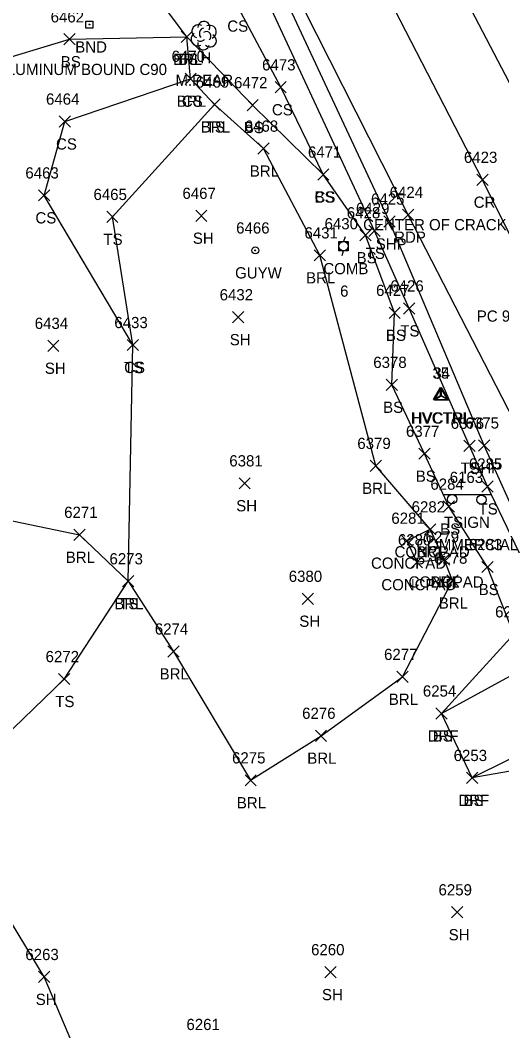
# Model space of a CAD drawing. Extents: x 1439173 to 1457902, y 641926 to 659889.
# Drawn here: x 1448877.7 to 1448963.4, y 643435.5 to 643615.4 of the extents above; entities that cross this region are included whole.
import ezdxf

# ---------------------------------------------------------------- set-up
doc = ezdxf.new("R2010")
doc.units = 0
for name, color, linetype in [('C_A', 7, 'Continuous'), ('C_C', 7, 'Continuous'), ('C_I', 7, 'Continuous'), ('CPSM', 7, 'Continuous'), ('L_A', 7, 'Continuous'), ('L_C', 7, 'Continuous'), ('L_I', 7, 'Continuous'), ('L_TIC', 7, 'Continuous'), ('LABL', 7, 'Continuous'), ('LELB', 7, 'Continuous'), ('Level 18', 7, 'Continuous'), ('LS', 7, 'Continuous'), ('LSOGP', 7, 'Continuous'), ('LTD', 7, 'Continuous'), ('M_A', 7, 'Continuous'), ('M_C', 7, 'Continuous'), ('P_A', 7, 'Continuous'), ('P_C', 7, 'Continuous'), ('P_I', 7, 'Continuous'), ('P_TIC', 7, 'Continuous'), ('PET', 7, 'Continuous'), ('PRC', 7, 'Continuous'), ('PSP', 7, 'Continuous'), ('R_A', 7, 'Continuous'), ('R_I', 7, 'Continuous'), ('R_TIC', 7, 'Continuous'), ('RDF', 7, 'Continuous'), ('S_A', 7, 'Continuous'), ('S_C', 7, 'Continuous'), ('S_I', 7, 'Continuous'), ('SSGN', 7, 'Continuous'), ('U_A', 7, 'Continuous'), ('U_C', 7, 'Continuous'), ('U_I', 7, 'Continuous'), ('UP', 7, 'Continuous'), ('UPGW', 7, 'Continuous')]:
    doc.layers.add(name, color=color, linetype=linetype)

msp = doc.modelspace()

# ---------------------------------------------------------------- linework, layer by layer
at = {"layer": 'CPSM'}
for p, q in [((1448951.3, 643547.89), (1448952.55, 643550.05)), ((1448951.3, 643547.89), (1448952.55, 643550.05)), ((1448951.3, 643547.89), (1448952.55, 643550.05)), ((1448951.3, 643547.89), (1448952.55, 643550.05)), ((1448951.45, 643547.86), (1448952.7, 643550.03)), ((1448951.45, 643547.86), (1448952.7, 643550.03)), ((1448951.45, 643547.86), (1448952.7, 643550.03)), ((1448953.8, 643547.89), (1448952.55, 643550.05)), ((1448952.55, 643548.61), (1448952.55, 643550.05)), ((1448953.8, 643547.89), (1448952.55, 643550.05)), ((1448952.55, 643548.61), (1448952.55, 643550.05)), ((1448953.8, 643547.89), (1448952.55, 643550.05)), ((1448952.55, 643548.61), (1448952.55, 643550.05)), ((1448953.8, 643547.89), (1448952.55, 643550.05)), ((1448952.55, 643548.61), (1448952.55, 643550.05)), ((1448953.95, 643547.86), (1448952.7, 643550.03)), ((1448952.7, 643548.59), (1448952.7, 643550.03)), ((1448953.95, 643547.86), (1448952.7, 643550.03)), ((1448952.7, 643548.59), (1448952.7, 643550.03)), ((1448953.95, 643547.86), (1448952.7, 643550.03)), ((1448952.7, 643548.59), (1448952.7, 643550.03)), ((1448951.3, 643547.89), (1448952.55, 643548.61)), ((1448951.3, 643547.89), (1448952.55, 643548.61)), ((1448951.3, 643547.89), (1448952.55, 643548.61)), ((1448951.3, 643547.89), (1448952.55, 643548.61)), ((1448951.45, 643547.86), (1448952.7, 643548.59)), ((1448951.45, 643547.86), (1448952.7, 643548.59)), ((1448951.45, 643547.86), (1448952.7, 643548.59)), ((1448952.55, 643548.61), (1448952.55, 643548.61)), ((1448952.55, 643548.61), (1448953.8, 643547.89)), ((1448952.55, 643548.61), (1448952.55, 643548.61)), ((1448952.55, 643548.61), (1448953.8, 643547.89)), ((1448952.55, 643548.61), (1448952.55, 643548.61)), ((1448952.55, 643548.61), (1448953.8, 643547.89)), ((1448952.55, 643548.61), (1448952.55, 643548.61)), ((1448952.55, 643548.61), (1448953.8, 643547.89)), ((1448952.7, 643548.59), (1448952.7, 643548.59)), ((1448952.7, 643548.59), (1448953.95, 643547.86)), ((1448952.7, 643548.59), (1448952.7, 643548.59)), ((1448952.7, 643548.59), (1448953.95, 643547.86)), ((1448952.7, 643548.59), (1448952.7, 643548.59)), ((1448952.7, 643548.59), (1448953.95, 643547.86)), ((1448951.3, 643547.89), (1448953.8, 643547.89)), ((1448951.3, 643547.89), (1448953.8, 643547.89)), ((1448951.3, 643547.89), (1448953.8, 643547.89)), ((1448951.3, 643547.89), (1448953.8, 643547.89)), ((1448951.45, 643547.86), (1448953.95, 643547.86)), ((1448951.45, 643547.86), (1448953.95, 643547.86)), ((1448951.45, 643547.86), (1448953.95, 643547.86))]:
    msp.add_line(p, q, dxfattribs=at)
at = {"layer": 'L_TIC'}
for points in [[(1448885.47, 643611.05), (1448887.47, 643613.05)], [(1448887.47, 643611.05), (1448885.47, 643613.05)], [(1448906.35, 643611.49), (1448908.35, 643613.49)], [(1448908.35, 643611.49), (1448906.35, 643613.49)], [(1448906.35, 643611.49), (1448908.35, 643613.49)], [(1448908.35, 643611.49), (1448906.35, 643613.49)], [(1448906.35, 643611.49), (1448908.35, 643613.49)], [(1448908.35, 643611.49), (1448906.35, 643613.49)], [(1448907.04, 643604.02), (1448909.04, 643606.02)], [(1448909.04, 643604.02), (1448907.04, 643606.02)], [(1448907.04, 643604.02), (1448909.04, 643606.02)], [(1448909.04, 643604.02), (1448907.04, 643606.02)], [(1448923.07, 643602.5), (1448925.07, 643604.5)], [(1448925.07, 643602.5), (1448923.07, 643604.5)], [(1448911.31, 643599.43), (1448913.31, 643601.43)], [(1448913.31, 643599.43), (1448911.31, 643601.43)], [(1448911.31, 643599.43), (1448913.31, 643601.43)], [(1448913.31, 643599.43), (1448911.31, 643601.43)], [(1448918.07, 643599.33), (1448920.07, 643601.33)], [(1448920.07, 643599.33), (1448918.07, 643601.33)], [(1448884.63, 643596.4), (1448886.63, 643598.4)], [(1448886.63, 643596.4), (1448884.63, 643598.4)], [(1448920.02, 643591.58), (1448922.02, 643593.58)], [(1448922.02, 643591.58), (1448920.02, 643593.58)], [(1448930.66, 643586.96), (1448932.66, 643588.96)], [(1448932.66, 643586.96), (1448930.66, 643588.96)], [(1448930.66, 643586.96), (1448932.66, 643588.96)], [(1448932.66, 643586.96), (1448930.66, 643588.96)], [(1448880.96, 643583.25), (1448882.96, 643585.25)], [(1448882.96, 643583.25), (1448880.96, 643585.25)], [(1448893.1, 643579.42), (1448895.1, 643581.42)], [(1448895.1, 643579.42), (1448893.1, 643581.42)], [(1448908.94, 643579.62), (1448910.94, 643581.62)], [(1448910.94, 643579.62), (1448908.94, 643581.62)], [(1448939.79, 643576.93), (1448941.79, 643578.93)], [(1448941.79, 643576.93), (1448939.79, 643578.93)], [(1448938.15, 643576.15), (1448940.15, 643578.15)], [(1448940.15, 643576.15), (1448938.15, 643578.15)], [(1448930.04, 643572.57), (1448932.04, 643574.57)], [(1448932.04, 643572.57), (1448930.04, 643574.57)], [(1448943.36, 643562.33), (1448945.36, 643564.33)], [(1448945.36, 643562.33), (1448943.36, 643564.33)], [(1448945.95, 643563.12), (1448947.95, 643565.12)], [(1448947.95, 643563.12), (1448945.95, 643565.12)], [(1448915.51, 643561.55), (1448917.51, 643563.55)], [(1448917.51, 643561.55), (1448915.51, 643563.55)], [(1448882.59, 643556.46), (1448884.59, 643558.46)], [(1448884.59, 643556.46), (1448882.59, 643558.46)], [(1448896.76, 643556.6), (1448898.76, 643558.6)], [(1448898.76, 643556.6), (1448896.76, 643558.6)], [(1448896.76, 643556.6), (1448898.76, 643558.6)], [(1448898.76, 643556.6), (1448896.76, 643558.6)], [(1448942.86, 643549.51), (1448944.86, 643551.51)], [(1448944.86, 643549.51), (1448942.86, 643551.51)], [(1448948.68, 643537.24), (1448950.68, 643539.24)], [(1448950.68, 643537.24), (1448948.68, 643539.24)], [(1448956.69, 643538.66), (1448958.69, 643540.66)], [(1448958.69, 643538.66), (1448956.69, 643540.66)], [(1448940.02, 643535.08), (1448942.02, 643537.08)], [(1448942.02, 643535.08), (1448940.02, 643537.08)], [(1448916.66, 643531.97), (1448918.66, 643533.97)], [(1448918.66, 643531.97), (1448916.66, 643533.97)], [(1448959.88, 643531.41), (1448961.88, 643533.41)], [(1448961.88, 643531.41), (1448959.88, 643533.41)], [(1448953.02, 643527.82), (1448955.02, 643529.82)], [(1448955.02, 643527.82), (1448953.02, 643529.82)], [(1448887.26, 643522.8), (1448889.26, 643524.8)], [(1448889.26, 643522.8), (1448887.26, 643524.8)], [(1448949.69, 643523.77), (1448951.69, 643525.77)], [(1448951.69, 643523.77), (1448949.69, 643525.77)], [(1448949.69, 643523.77), (1448951.69, 643525.77)], [(1448951.69, 643523.77), (1448949.69, 643525.77)], [(1448945.51, 643521.75), (1448947.51, 643523.75)], [(1448947.51, 643521.75), (1448945.51, 643523.75)], [(1448947.34, 643517.91), (1448949.34, 643519.91)], [(1448949.34, 643517.91), (1448947.34, 643519.91)], [(1448952.18, 643518.4), (1448954.18, 643520.4)], [(1448954.18, 643518.4), (1448952.18, 643520.4)], [(1448952.18, 643518.4), (1448954.18, 643520.4)], [(1448954.18, 643518.4), (1448952.18, 643520.4)], [(1448959.88, 643517.06), (1448961.88, 643519.06)], [(1448961.88, 643517.06), (1448959.88, 643519.06)], [(1448895.9, 643514.53), (1448897.9, 643516.53)], [(1448897.9, 643514.53), (1448895.9, 643516.53)], [(1448895.9, 643514.53), (1448897.9, 643516.53)], [(1448897.9, 643514.53), (1448895.9, 643516.53)], [(1448953.67, 643514.64), (1448955.67, 643516.64)], [(1448955.67, 643514.64), (1448953.67, 643516.64)], [(1448927.89, 643511.41), (1448929.89, 643513.41)], [(1448929.89, 643511.41), (1448927.89, 643513.41)], [(1448903.97, 643502.03), (1448905.97, 643504.03)], [(1448905.97, 643502.03), (1448903.97, 643504.03)], [(1448944.77, 643497.5), (1448946.77, 643499.5)], [(1448946.77, 643497.5), (1448944.77, 643499.5)], [(1448884.52, 643497.11), (1448886.52, 643499.11)], [(1448886.52, 643497.11), (1448884.52, 643499.11)], [(1448951.69, 643490.98), (1448953.69, 643492.98)], [(1448953.69, 643490.98), (1448951.69, 643492.98)], [(1448930.25, 643487.01), (1448932.25, 643489.01)], [(1448932.25, 643487.01), (1448930.25, 643489.01)], [(1448957.17, 643479.5), (1448959.17, 643481.5)], [(1448959.17, 643479.5), (1448957.17, 643481.5)], [(1448917.72, 643479.07), (1448919.72, 643481.07)], [(1448919.72, 643479.07), (1448917.72, 643481.07)], [(1448954.48, 643455.57), (1448956.48, 643457.57)], [(1448956.48, 643455.57), (1448954.48, 643457.57)], [(1448880.97, 643444.05), (1448882.97, 643446.05)], [(1448882.97, 643444.05), (1448880.97, 643446.05)], [(1448931.92, 643444.91), (1448933.92, 643446.91)], [(1448933.92, 643444.91), (1448931.92, 643446.91)]]:
    msp.add_lwpolyline(points, dxfattribs=at)
at = {"layer": 'LABL'}
msp.add_lwpolyline([(1448873.63, 643526.83), (1448888.26, 643523.8), (1448896.9, 643515.53), (1448904.97, 643503.03), (1448918.72, 643480.07), (1448931.25, 643488.01), (1448945.77, 643498.5), (1448954.67, 643515.64), (1448953.18, 643519.4), (1448950.69, 643524.77), (1448941.02, 643536.08), (1448931.04, 643573.57), (1448921.02, 643592.58), (1448912.31, 643600.43), (1448908.04, 643605.02), (1448907.35, 643612.49), (1448894.66, 643629.4), (1448893.09, 643641.43), (1448876.21, 643662.28), (1448864.56, 643670.04), (1448856.72, 643685.08), (1448847.58, 643687.34)], dxfattribs=at)
at = {"layer": 'LELB'}
for points in [[(1448931.66, 643587.96), (1448924.07, 643603.5), (1448916.12, 643618.4), (1448906.54, 643637.63), (1448900.76, 643649.84), (1448881.42, 643686.55), (1448871.3, 643700.15), (1448853.2, 643742.83), (1448833.78, 643778.7), (1448820.49, 643802.12), (1448816.41, 643808.99), (1448806.7, 643827.13), (1448783.89, 643871.22), (1448779.41, 643878.86), (1448774.04, 643881.68)], [(1449002.87, 643352.95), (1449015.06, 643367.11), (1449027.07, 643385.54), (1449027.37, 643392.66), (1449010.91, 643428.83), (1448990.64, 643470.1), (1448981.71, 643489.28), (1448973.52, 643506.02), (1448960.88, 643532.41), (1448957.69, 643539.66), (1448946.95, 643564.12), (1448940.79, 643577.93), (1448919.27, 643624.16)], [(1448824.78, 643523.91), (1448827.1, 643542.33), (1448837.39, 643554.14), (1448846.8, 643559.42), (1448857.1, 643575.91), (1448861.57, 643598.71), (1448871.52, 643607.54), (1448886.47, 643612.05), (1448907.35, 643612.49)], [(1448952.69, 643491.98), (1448965.56, 643506.08), (1448960.88, 643518.06), (1448954.02, 643528.82), (1448949.68, 643538.24), (1448943.86, 643550.51), (1448944.36, 643563.33), (1448939.15, 643577.15), (1448931.66, 643587.96), (1448919.07, 643600.33), (1448907.35, 643612.49)], [(1448897.76, 643557.6), (1448881.96, 643584.25), (1448885.63, 643597.4), (1448908.04, 643605.02)], [(1448865.3, 643472.54), (1448870.95, 643484.07), (1448885.52, 643498.11), (1448896.9, 643515.53), (1448897.76, 643557.6), (1448894.1, 643580.42), (1448912.31, 643600.43)], [(1449057.52, 643323.2), (1449048.24, 643343.36), (1449032.25, 643376.62), (1449027.07, 643385.54), (1449023.67, 643388.28), (1449017.88, 643387.58), (1448999.38, 643424.27), (1448981.06, 643465.9), (1448978.91, 643484.15), (1448958.17, 643480.5)]]:
    msp.add_lwpolyline(points, dxfattribs=at)
at = {"layer": 'Level 18'}
msp.add_lwpolyline([(1448889.38, 643615.3), (1448890.63, 643615.3), (1448890.63, 643614.05), (1448889.38, 643614.05)], close=True, dxfattribs=at)
msp.add_circle((1448890, 643614.68), 0.0833, dxfattribs=at)
at = {"layer": 'LS'}
msp.add_lwpolyline([(1448953.18, 643519.4), (1448948.34, 643518.91), (1448946.51, 643522.75), (1448950.69, 643524.77)], dxfattribs=at)
at = {"layer": 'LSOGP'}
msp.add_lwpolyline([(1448891.33, 643422.93), (1448881.97, 643445.05), (1448865.3, 643472.54)], dxfattribs=at)
at = {"layer": 'LTD'}
msp.add_line((1448910.34, 643612.75), (1448910.34, 643612.75), dxfattribs=at)
msp.add_line((1448910.34, 643612.75), (1448910.34, 643612.75), dxfattribs=at)
msp.add_arc((1448910.39, 643614.19), 1.05, 335.5272, 180.9563, dxfattribs=at)
for centre, major_axis, ratio, start_param, end_param in [((1448909.55, 643613.42), (1.21, -0.51), 0.895232, 1.570796, 4.712389), ((1448911.39, 643613.34), (-1.14, -0.48), 0.949671, 1.570796, 4.712389), ((1448909.26, 643612.05), (0.58, -1.04), 0.959034, 3.141593, 6.283185), ((1448910.14, 643613.21), (-0.208, -0.792), 0.645439, 3.141593, 6.283185), ((1448910.84, 643612.59), (-0.5, 0.667), 0.989748, 3.141593, 6.283185), ((1448910.34, 643611.25), (0.26, 1.06), 0.942809, 1.570796, 4.712389), ((1448909.89, 643612), (-0.625, -0.083), 0.423636, 0, 3.141593), ((1448911.34, 643611.92), (-1.09, 0.79), 0.841452, 1.570796, 4.712389)]:
    msp.add_ellipse(centre, major_axis=major_axis, ratio=ratio, start_param=start_param, end_param=end_param, dxfattribs=at)
at = {"layer": 'P_TIC'}
for points in [[(1448959, 643586.03), (1448961, 643588.03)], [(1448961, 643586.03), (1448959, 643588.03)], [(1448942.46, 643578.59), (1448944.46, 643580.59)], [(1448944.46, 643578.59), (1448942.46, 643580.59)], [(1448945.78, 643579.8), (1448947.78, 643581.8)], [(1448947.78, 643579.8), (1448945.78, 643581.8)], [(1448959.29, 643538.72), (1448961.29, 643540.72)], [(1448961.29, 643538.72), (1448959.29, 643540.72)]]:
    msp.add_lwpolyline(points, dxfattribs=at)
at = {"layer": 'PET'}
for points in [[(1449162.58, 643198.27), (1449141.48, 643242.39), (1449121.69, 643284.02), (1449089.8, 643350.47), (1449063.61, 643404.76), (1449045.09, 643442.41), (1449024.86, 643484.45), (1449010.1, 643514.11), (1448990.81, 643553.04), (1448970.84, 643592.72), (1448947.22, 643637.96), (1448929.6, 643671.83), (1448913.03, 643703.21), (1448880.27, 643765.4), (1448860.14, 643803.65), (1448849.29, 643824.32), (1448831.93, 643857), (1448813.55, 643891.18), (1448792.86, 643930.51), (1448774.91, 643964.18), (1448756.71, 643999.72), (1448741.68, 644029.9), (1448721.66, 644072.11)], [(1449139.97, 643188.13), (1449117.6, 643232.77), (1449099.11, 643273.2), (1449066.34, 643340.97), (1449039.44, 643395.72), (1449020.72, 643432.95), (1449000.27, 643474.21), (1448984.45, 643505.7), (1448966.63, 643542.12), (1448946.78, 643580.8), (1448923.53, 643626.67), (1448906.33, 643660.76), (1448890.57, 643691.55), (1448882.77, 643706.14), (1448861.66, 643747.38), (1448842.89, 643782.5), (1448829.18, 643808.28), (1448815.05, 643835.06), (1448764.92, 643929.88), (1448739.21, 643978.47), (1448719.14, 644017.8), (1448697.57, 644061.64)]]:
    msp.add_lwpolyline(points, dxfattribs=at)
at = {"layer": 'PRC'}
msp.add_lwpolyline([(1449151.13, 643193.26), (1449129.92, 643237.18), (1449110.21, 643278.66), (1449077.82, 643346.33), (1449052.31, 643400.08), (1449033.57, 643437.64), (1449013.31, 643480.22), (1448998.17, 643509.98), (1448979.42, 643547.94), (1448960, 643587.03), (1448936.54, 643632.54), (1448918.64, 643666.68), (1448902.12, 643697.96), (1448893.71, 643713.68), (1448873.04, 643753.33), (1448854.51, 643788.55), (1448840.55, 643814.74), (1448825.9, 643842.48), (1448798.39, 643894.2), (1448777.05, 643935.06), (1448750.78, 643985.2), (1448731.14, 644023.28), (1448710.46, 644067.89)], dxfattribs=at)
at = {"layer": 'PSP'}
msp.add_lwpolyline([(1449131.44, 643184.41), (1449109.56, 643229.09), (1449090.46, 643269.75), (1449065.76, 643321.33), (1449053.1, 643346.18), (1449034.83, 643384.26), (1449031.47, 643392.52), (1449012.98, 643429.55), (1448992.54, 643471.26), (1448985.02, 643487.75), (1448974.42, 643508.35), (1448960.29, 643539.72), (1448943.46, 643579.59), (1448921.84, 643625.91)], dxfattribs=at)
at = {"layer": 'R_TIC'}
for points in [[(1448951.69, 643490.98), (1448953.69, 643492.98)], [(1448953.69, 643490.98), (1448951.69, 643492.98)], [(1448957.17, 643479.5), (1448959.17, 643481.5)], [(1448959.17, 643479.5), (1448957.17, 643481.5)]]:
    msp.add_lwpolyline(points, dxfattribs=at)
at = {"layer": 'RDF'}
msp.add_lwpolyline([(1448985.02, 643487.75), (1448981.71, 643489.28), (1448976.95, 643489.85), (1448958.17, 643480.5), (1448952.69, 643491.98), (1448969.45, 643501.09), (1448973.52, 643506.02), (1448974.42, 643508.35)], dxfattribs=at)
at = {"layer": 'SSGN'}
for p, q in [((1448952.93, 643530.95), (1448961.53, 643530.95)), ((1448956.95, 643530.05), (1448956.95, 643530.05))]:
    msp.add_line(p, q, dxfattribs=at)
for centre in [(1448954.59, 643530.12), (1448959.81, 643530.05)]:
    msp.add_circle(centre, 0.833, dxfattribs=at)
at = {"layer": 'UP'}
for p, q in [((1448934.44, 643574.37), (1448934.44, 643576.04)), ((1448934.44, 643576.04), (1448936.11, 643576.04)), ((1448935.52, 643576.87), (1448935.27, 643576.04)), ((1448935.27, 643575.2), (1448935.27, 643575.2)), ((1448936.11, 643576.04), (1448936.11, 643574.37)), ((1448936.11, 643574.37), (1448934.44, 643574.37)), ((1448935.02, 643573.54), (1448935.27, 643574.37))]:
    msp.add_line(p, q, dxfattribs=at)
msp.add_circle((1448935.27, 643575.2), 0.833, dxfattribs=at)
at = {"layer": 'UPGW'}
for radius in [0.625, 0.0833]:
    msp.add_circle((1448919.55, 643574.45), radius, dxfattribs=at)

# ---------------------------------------------------------------- texts
at = {"layer": 'C_A'}
for p in [(1448947.24, 643543.61), (1448947.24, 643543.61), (1448947.24, 643543.61), (1448947.24, 643543.61), (1448947.4, 643543.59), (1448947.4, 643543.59), (1448947.4, 643543.59)]:
    msp.add_text('HVCTRL', height=2, dxfattribs=at).set_placement(p)
at = {"layer": 'C_C'}
msp.add_text('PC 9+92.07', height=2, dxfattribs=at).set_placement((1448958.98, 643561.75))
at = {"layer": 'C_I'}
for s, p in [('35', (1448951.09, 643551.61)), ('35', (1448951.09, 643551.61)), ('35', (1448951.09, 643551.61)), ('35', (1448951.09, 643551.61)), ('34', (1448951.24, 643551.59)), ('34', (1448951.24, 643551.59)), ('34', (1448951.24, 643551.59))]:
    msp.add_text(s, height=2, dxfattribs=at).set_placement(p)
at = {"layer": 'L_A'}
for s, p in [('CS', (1448914.56, 643613.4)), ('BRL', (1448904.89, 643607.49)), ('BS', (1448905.79, 643607.49)), ('BS', (1448905.79, 643607.49)), ('H', (1448909.78, 643607.75)), ('BS', (1448884.91, 643607.05)), ('BRL', (1448905.58, 643600.02)), ('CS', (1448906.48, 643600.02)), ('CS', (1448922.51, 643598.5)), ('BRL', (1448909.85, 643595.43)), ('TS', (1448910.72, 643595.43)), ('BS', (1448917.51, 643595.33)), ('CS', (1448884.07, 643592.4)), ('BRL', (1448918.57, 643587.58)), ('CS', (1448930.1, 643582.96)), ('BS', (1448930.1, 643582.96)), ('CS', (1448880.4, 643579.25)), ('TS', (1448892.51, 643575.42)), ('SH', (1448908.43, 643575.62)), ('BS', (1448937.59, 643572.15)), ('TS', (1448939.2, 643572.93)), ('BRL', (1448928.59, 643568.57)), ('TS', (1448945.36, 643559.12)), ('SH', (1448915, 643557.55)), ('BS', (1448942.8, 643558.33)), ('SH', (1448882.08, 643552.46)), ('TS', (1448896.17, 643552.6)), ('CS', (1448896.2, 643552.6)), ('BS', (1448942.3, 643545.51)), ('TS', (1448956.1, 643534.66)), ('BS', (1448948.12, 643533.24)), ('BRL', (1448938.57, 643531.08)), ('SH', (1448916.15, 643527.97)), ('TS', (1448959.29, 643527.41)), ('BS', (1448952.46, 643523.82)), ('CONCPAD', (1448944.34, 643519.77)), ('BRL', (1448948.24, 643519.77)), ('BRL', (1448885.8, 643518.8)), ('CONCPAD', (1448940.15, 643517.75)), ('CONCPAD', (1448941.98, 643513.91)), ('CONCPAD', (1448946.83, 643514.4)), ('BRL', (1448950.73, 643514.4)), ('BS', (1448959.32, 643513.06)), ('BRL', (1448894.44, 643510.53)), ('TS', (1448895.31, 643510.53)), ('BRL', (1448952.21, 643510.64)), ('SH', (1448927.38, 643507.41)), ('BRL', (1448902.51, 643498.03)), ('TS', (1448883.93, 643493.11)), ('BRL', (1448943.32, 643493.5)), ('BS', (1448951.13, 643486.98)), ('BRL', (1448928.8, 643483.01)), ('BRL', (1448916.26, 643475.07)), ('BS', (1448956.61, 643475.5)), ('SH', (1448953.97, 643451.57)), ('SH', (1448880.45, 643440.05)), ('SH', (1448931.41, 643440.91))]:
    msp.add_text(s, height=2, dxfattribs=at).set_placement(p)
at = {"layer": 'L_C'}
msp.add_text('M.PEAR', height=2, dxfattribs=at).set_placement((1448905.34, 643603.75))
at = {"layer": 'L_I'}
for s, p in [('6462', (1448883.11, 643615.05)), ('6470', (1448904.64, 643608.02)), ('6470', (1448904.64, 643608.02)), ('6473', (1448920.76, 643606.5)), ('6469', (1448908.95, 643603.43)), ('6469', (1448908.95, 643603.43)), ('6472', (1448915.76, 643603.33)), ('6464', (1448882.28, 643600.4)), ('6468', (1448917.67, 643595.58)), ('6471', (1448928.92, 643590.96)), ('6471', (1448928.92, 643590.96)), ('6463', (1448878.61, 643587.25)), ('6465', (1448890.74, 643583.42)), ('6467', (1448906.58, 643583.62)), ('6429', (1448937.47, 643580.93)), ('6428', (1448935.84, 643580.15)), ('6431', (1448928.3, 643576.57)), ('6427', (1448941.05, 643566.33)), ('6426', (1448943.59, 643567.12)), ('6432', (1448913.2, 643565.55)), ('6434', (1448880.28, 643560.46)), ('6433', (1448894.45, 643560.6)), ('6433', (1448894.45, 643560.6)), ('6378', (1448940.55, 643553.51)), ('6376', (1448954.33, 643542.66)), ('6377', (1448946.37, 643541.24)), ('6379', (1448937.71, 643539.08)), ('6381', (1448914.92, 643535.97)), ('6285', (1448957.57, 643535.41)), ('6284', (1448950.72, 643531.82)), ('6271', (1448885.52, 643526.8)), ('6282', (1448947.38, 643527.77)), ('6282', (1448947.38, 643527.77)), ('6281', (1448943.77, 643525.75)), ('6280', (1448944.94, 643521.91)), ('6279', (1448949.87, 643522.4)), ('6279', (1448949.87, 643522.4)), ('6283', (1448957.57, 643521.06)), ('6273', (1448893.59, 643518.53)), ('6273', (1448893.59, 643518.53)), ('6278', (1448951.36, 643518.64)), ('6380', (1448925.5, 643515.41)), ('6258', (1448962.25, 643509.08)), ('6274', (1448901.66, 643506.03)), ('6272', (1448882.21, 643501.11)), ('6277', (1448942.47, 643501.5)), ('6254', (1448949.38, 643494.98)), ('6276', (1448927.89, 643491.01)), ('6275', (1448915.41, 643483.07)), ('6253', (1448954.86, 643483.5)), ('6259', (1448952.17, 643459.57)), ('6260', (1448929.48, 643448.91)), ('6263', (1448878.61, 643448.05)), ('6261', (1448907.29, 643435.59))]:
    msp.add_text(s, height=2, dxfattribs=at).set_placement(p)
at = {"layer": 'M_A'}
msp.add_text('BND', height=2, dxfattribs=at).set_placement((1448887.49, 643609.68))
at = {"layer": 'M_C'}
msp.add_text('ALUMINUM BOUND C90', height=2, dxfattribs=at).set_placement((1448873.51, 643605.68))
at = {"layer": 'P_A'}
for s, p in [('CR', (1448958.43, 643582.03)), ('RDP', (1448944.27, 643575.8)), ('SHP', (1448940.99, 643574.59)), ('SHP', (1448957.83, 643534.72))]:
    msp.add_text(s, height=2, dxfattribs=at).set_placement(p)
at = {"layer": 'P_C'}
msp.add_text('CENTER OF CRACK ON RT 7', height=2, dxfattribs=at).set_placement((1448938.74, 643578.03))
at = {"layer": 'P_I'}
for s, p in [('6423', (1448956.69, 643590.03)), ('6425', (1448940.15, 643582.59)), ('6424', (1448943.47, 643583.8)), ('6375', (1448956.98, 643542.72))]:
    msp.add_text(s, height=2, dxfattribs=at).set_placement(p)
at = {"layer": 'R_A'}
for p in [(1448950.23, 643486.98), (1448955.7, 643475.5)]:
    msp.add_text('DRF', height=2, dxfattribs=at).set_placement(p)
at = {"layer": 'R_I'}
for s, p in [('6254', (1448949.38, 643494.98)), ('6253', (1448954.86, 643483.5))]:
    msp.add_text(s, height=2, dxfattribs=at).set_placement(p)
at = {"layer": 'S_A'}
msp.add_text('TSIGN', height=2, dxfattribs=at).set_placement((1448953.13, 643525.03))
at = {"layer": 'S_C'}
msp.add_text('COMMERCIAL', height=2, dxfattribs=at).set_placement((1448948.22, 643521.03))
at = {"layer": 'S_I'}
msp.add_text('6163', height=2, dxfattribs=at).set_placement((1448954.16, 643533.03))
at = {"layer": 'U_A'}
for s, p in [('COMB', (1448931.66, 643570.2)), ('GUYW', (1448915.95, 643569.45))]:
    msp.add_text(s, height=2, dxfattribs=at).set_placement(p)
at = {"layer": 'U_C'}
msp.add_text('6', height=2, dxfattribs=at).set_placement((1448934.65, 643566.2))
at = {"layer": 'U_I'}
for s, p in [('6466', (1448916.14, 643577.45)), ('6430', (1448931.88, 643578.2))]:
    msp.add_text(s, height=2, dxfattribs=at).set_placement(p)

doc.saveas('drawing.dxf')
